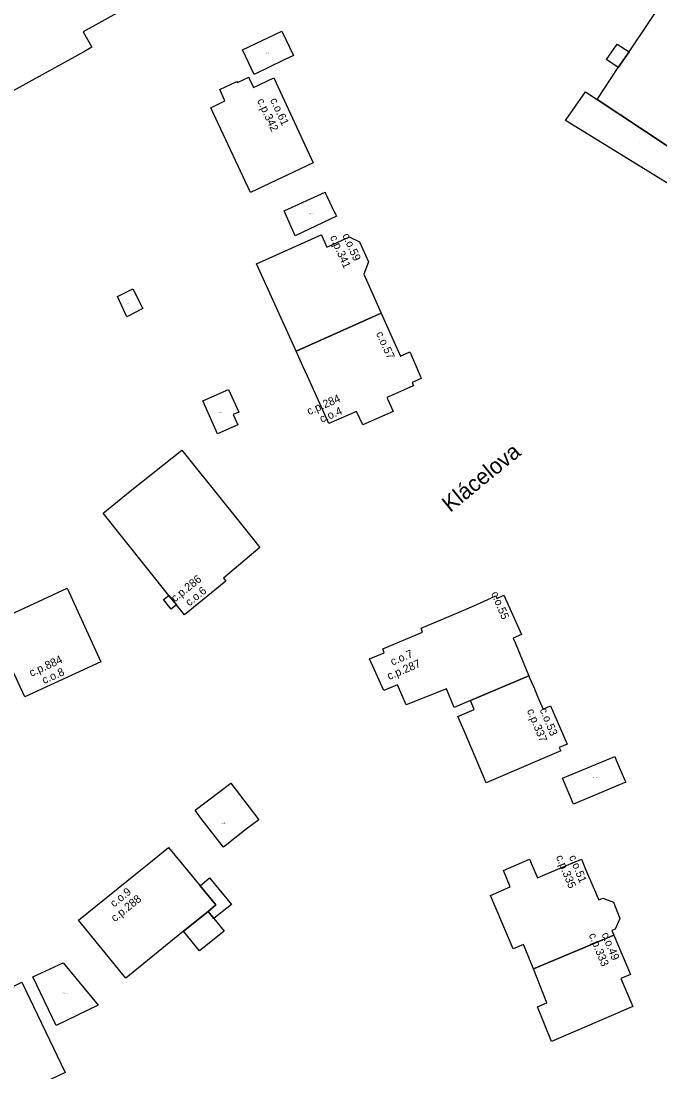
# Model space of a CAD drawing. Extents: x -600391 to -599491, y -1160176 to -1159402.
# Drawn here: x -600035.9 to -599956, y -1160041.6 to -1159910.3 of the extents above; entities that cross this region are included whole.
import ezdxf

# ---------------------------------------------------------------- set-up
doc = ezdxf.new("R2010")
doc.units = 0
for name, color, linetype in [('Level 10', 7, 'Continuous'), ('Level 11', 7, 'Continuous'), ('Level 12', 7, 'Continuous'), ('Level 24', 7, 'Continuous'), ('Level 25', 7, 'Continuous'), ('Level 61', 7, 'Continuous'), ('Level 62', 7, 'Continuous')]:
    doc.layers.add(name, color=color, linetype=linetype)

msp = doc.modelspace()

# ---------------------------------------------------------------- linework, layer by layer
at = {"layer": 'Level 61'}
for points in [[(-600012.26, -1159902.87), (-600028.13, -1159911.71)], [(-599959.88, -1159914.2), (-599952.41, -1159903.03)], [(-600028.13, -1159911.71), (-600027.06, -1159913.62)], [(-600008.21, -1159913.93), (-600003.31, -1159911.59)], [(-600003.31, -1159911.59), (-600001.83, -1159914.64)], [(-600027.98, -1159914.13), (-600045.53, -1159923.79)], [(-600027.06, -1159913.62), (-600027.98, -1159914.13)], [(-600006.75, -1159917.01), (-600008.21, -1159913.93)], [(-599962.7, -1159915.15), (-599961.39, -1159913.25)], [(-599961.39, -1159913.25), (-599959.88, -1159914.2)], [(-599961.23, -1159916.15), (-599959.88, -1159914.2)], [(-599959.88, -1159914.2), (-599961.23, -1159916.15)], [(-600003, -1159915.2), (-600006.75, -1159917.01)], [(-600001.83, -1159914.64), (-600003, -1159915.2)], [(-599961.23, -1159916.15), (-599962.7, -1159915.15)], [(-599963.86, -1159920.16), (-599961.23, -1159916.15)], [(-600011.05, -1159918.89), (-600008.91, -1159917.88)], [(-600008.91, -1159917.88), (-600008.83, -1159918.04)], [(-600008.83, -1159918.04), (-600007.42, -1159917.36)], [(-600007.42, -1159917.36), (-600007.36, -1159917.52)], [(-600007.36, -1159917.52), (-600006.82, -1159918.63)], [(-600006.82, -1159918.63), (-600004.28, -1159917.42)], [(-600004.28, -1159917.42), (-599999.38, -1159928.07)], [(-600010.41, -1159920.33), (-600011.05, -1159918.89)], [(-599967.84, -1159922.75), (-599965.34, -1159919.17)], [(-599965.34, -1159919.17), (-599963.86, -1159920.16)], [(-600012.15, -1159921.18), (-600010.41, -1159920.33)], [(-599952.05, -1159927.96), (-599963.86, -1159920.16)], [(-599963.86, -1159920.16), (-599952.05, -1159927.96)], [(-600007.21, -1159931.75), (-600012.15, -1159921.18)], [(-599954.08, -1159931.21), (-599967.84, -1159922.75)], [(-599999.38, -1159928.07), (-600007.21, -1159931.75)], [(-600003.02, -1159934.07), (-599997.89, -1159931.73)], [(-599997.89, -1159931.73), (-599997.82, -1159931.88)], [(-599997.82, -1159931.88), (-599997.67, -1159932.21)], [(-599997.67, -1159932.21), (-599996.7, -1159934.24)], [(-600001.62, -1159937.18), (-600003.02, -1159934.07)], [(-599996.47, -1159934.72), (-600001.62, -1159937.18)], [(-599996.7, -1159934.24), (-599996.58, -1159934.47)], [(-599996.58, -1159934.47), (-599996.47, -1159934.72)], [(-600006.45, -1159940.68), (-599998.38, -1159937.03)], [(-599998.38, -1159937.03), (-599998.27, -1159937.26)], [(-599998.27, -1159937.26), (-599997.65, -1159938.6)], [(-599996.46, -1159938.05), (-599996.19, -1159937.92)], [(-599996.19, -1159937.92), (-599995.92, -1159937.79)], [(-599995.92, -1159937.79), (-599995.65, -1159937.66)], [(-599995.65, -1159937.66), (-599995.38, -1159937.54)], [(-599995.38, -1159937.54), (-599995.1, -1159937.41)], [(-599995.1, -1159937.41), (-599994.89, -1159937.31)], [(-599994.89, -1159937.31), (-599993.58, -1159937.91)], [(-599993.58, -1159937.91), (-599992.45, -1159940.42)], [(-599997.65, -1159938.6), (-599997.28, -1159938.43)], [(-599997.28, -1159938.43), (-599997.01, -1159938.3)], [(-599997.01, -1159938.3), (-599996.73, -1159938.17)], [(-599996.73, -1159938.17), (-599996.46, -1159938.05)], [(-599992.45, -1159940.42), (-599993.05, -1159941.98)], [(-600001.5, -1159951.59), (-600006.45, -1159940.68)], [(-599993.05, -1159941.98), (-599990.88, -1159946.83)], [(-600023.85, -1159944.76), (-600021.93, -1159943.78)], [(-600021.93, -1159943.78), (-600020.65, -1159946.25)], [(-600022.65, -1159947.29), (-600023.85, -1159944.76)], [(-600020.65, -1159946.25), (-600022.65, -1159947.29)], [(-600001.5, -1159951.59), (-599990.88, -1159946.83)], [(-599990.88, -1159946.83), (-600001.5, -1159951.59)], [(-599990.88, -1159946.83), (-599989.33, -1159950.28)], [(-599989.33, -1159950.28), (-599988.47, -1159952.21)], [(-600000.66, -1159953.44), (-600001.5, -1159951.59)], [(-599988.47, -1159952.21), (-599987.28, -1159951.68)], [(-599987.28, -1159951.68), (-599987.14, -1159952.01)], [(-599987.14, -1159952.01), (-599987.12, -1159952.05)], [(-599987.12, -1159952.05), (-599986.01, -1159954.66)], [(-600000.08, -1159954.72), (-600000.66, -1159953.44)], [(-599997.4, -1159960.62), (-600000.08, -1159954.72)], [(-599985.87, -1159954.99), (-599987, -1159955.49)], [(-599986.01, -1159954.66), (-599985.87, -1159954.99)], [(-600013.18, -1159957.8), (-600009.96, -1159956.36)], [(-600009.96, -1159956.36), (-600008.68, -1159959.2)], [(-599986.87, -1159955.92), (-599988.1, -1159956.47)], [(-599987, -1159955.49), (-599986.82, -1159955.9)], [(-599986.82, -1159955.9), (-599986.87, -1159955.92)], [(-599989.19, -1159956.96), (-599990.15, -1159957.39)], [(-599990.15, -1159957.39), (-599990.09, -1159957.53)], [(-599990.09, -1159957.53), (-599989.67, -1159958.47)], [(-599988.1, -1159956.47), (-599989.19, -1159956.96)], [(-600011.34, -1159961.91), (-600013.18, -1159957.8)], [(-599989.67, -1159958.47), (-599989.54, -1159958.76)], [(-599989.54, -1159958.76), (-599989.39, -1159959.1)], [(-600008.68, -1159959.2), (-600009.36, -1159959.51)], [(-600009.36, -1159959.51), (-600008.79, -1159960.77)], [(-599993.96, -1159959.13), (-599997.4, -1159960.62)], [(-599993.17, -1159960.79), (-599993.96, -1159959.13)], [(-599989.39, -1159959.1), (-599993.17, -1159960.79)], [(-600008.79, -1159960.77), (-600011.34, -1159961.91)], [(-600022.03, -1159968.91), (-600015.81, -1159963.95)], [(-600015.81, -1159963.95), (-600013.29, -1159967.08)], [(-600013.29, -1159967.08), (-600012.72, -1159967.78)], [(-600012.72, -1159967.78), (-600006.99, -1159974.91)], [(-600025.41, -1159971.65), (-600022.03, -1159968.91)], [(-600025.63, -1159971.83), (-600025.41, -1159971.65)], [(-600017.41, -1159982.09), (-600025.63, -1159971.83)], [(-600006.99, -1159974.91), (-600006.03, -1159976.1)], [(-600006.03, -1159976.1), (-600010.59, -1159979.93)], [(-600010.59, -1159979.93), (-600010.28, -1159980.33)], [(-600039.67, -1159985.62), (-600030.13, -1159981.2)], [(-600030.13, -1159981.2), (-600025.9, -1159990.41)], [(-600010.28, -1159980.33), (-600015.48, -1159984.51)], [(-600018.07, -1159982.6), (-600017.41, -1159982.09)], [(-600017.13, -1159983.82), (-600018.07, -1159982.6)], [(-600017.41, -1159982.09), (-600016.45, -1159983.25)], [(-600016.45, -1159983.25), (-600017.41, -1159982.09)], [(-599978.55, -1159983.06), (-599976.54, -1159982.16)], [(-599976.54, -1159982.16), (-599976.41, -1159982.46)], [(-599976.41, -1159982.46), (-599975.52, -1159982.06)], [(-599975.52, -1159982.06), (-599973.34, -1159986.96)], [(-600016.45, -1159983.25), (-600017.13, -1159983.82)], [(-600015.48, -1159984.51), (-600016.45, -1159983.25)], [(-599981.11, -1159984.19), (-599979.57, -1159983.51)], [(-599979.57, -1159983.51), (-599978.55, -1159983.06)], [(-599985.89, -1159986.2), (-599981.11, -1159984.19)], [(-599985.69, -1159986.69), (-599985.89, -1159986.2)], [(-599990.66, -1159988.77), (-599985.69, -1159986.69)], [(-599973.34, -1159986.96), (-599974.39, -1159987.43)], [(-599974.39, -1159987.43), (-599974.12, -1159987.99)], [(-599990.49, -1159989.26), (-599990.66, -1159988.77)], [(-599974.12, -1159987.99), (-599972.65, -1159991.57)], [(-600035.41, -1159994.76), (-600037.8, -1159989.66)], [(-600025.9, -1159990.41), (-600035.41, -1159994.76)], [(-599992.33, -1159990), (-599990.49, -1159989.26)], [(-599990.56, -1159993.99), (-599992.33, -1159990)], [(-599972.65, -1159991.57), (-599972.41, -1159992.15)], [(-599979.69, -1159995.21), (-599972.41, -1159992.15)], [(-599972.41, -1159992.15), (-599979.69, -1159995.21)], [(-599972.41, -1159992.15), (-599972.31, -1159992.37)], [(-599972.31, -1159992.37), (-599971.83, -1159993.49)], [(-599988.83, -1159993.28), (-599990.56, -1159993.99)], [(-599987.75, -1159995.77), (-599988.83, -1159993.28)], [(-599982.72, -1159993.75), (-599987.75, -1159995.77)], [(-599981.76, -1159996.09), (-599982.72, -1159993.75)], [(-599971.83, -1159993.49), (-599971.72, -1159993.76)], [(-599971.72, -1159993.76), (-599971.28, -1159994.8)], [(-599979.69, -1159995.21), (-599981.76, -1159996.09)], [(-599979.23, -1159996.35), (-599979.69, -1159995.21)], [(-599971.28, -1159994.8), (-599971.16, -1159995.08)], [(-599971.16, -1159995.08), (-599970.64, -1159996.3)], [(-599981.28, -1159997.21), (-599979.23, -1159996.35)], [(-599970.64, -1159996.3), (-599969.69, -1159995.89)], [(-599969.69, -1159995.89), (-599967.63, -1160000.69)], [(-599980.5, -1159999.03), (-599981.28, -1159997.21)], [(-599977.75, -1160005.52), (-599980.5, -1159999.03)], [(-599967.63, -1160000.69), (-599968.61, -1160001.11)], [(-599968.43, -1160001.52), (-599977.75, -1160005.52)], [(-599968.61, -1160001.11), (-599968.43, -1160001.52)], [(-599962.16, -1160002.43), (-599961.67, -1160002.23)], [(-599961.67, -1160002.23), (-599961.48, -1160002.69)], [(-599968.19, -1160004.91), (-599962.16, -1160002.43)], [(-599961.48, -1160002.69), (-599960.61, -1160004.72)], [(-599966.81, -1160008.17), (-599968.19, -1160004.91)], [(-599960.61, -1160004.72), (-599960.4, -1160005.18)], [(-600011.23, -1160006.72), (-600009.66, -1160005.54)], [(-600009.66, -1160005.54), (-600006.17, -1160010.12)], [(-599960.77, -1160005.63), (-599966.81, -1160008.17)], [(-599960.29, -1160005.43), (-599960.77, -1160005.63)], [(-599960.4, -1160005.18), (-599960.36, -1160005.27)], [(-599960.36, -1160005.27), (-599960.29, -1160005.43)], [(-600014.12, -1160008.93), (-600011.23, -1160006.72)], [(-600013.4, -1160009.91), (-600014.12, -1160008.93)], [(-600010.6, -1160013.56), (-600013.4, -1160009.91)], [(-600006.17, -1160010.12), (-600007.74, -1160011.31)], [(-600007.74, -1160011.31), (-600010.6, -1160013.56)], [(-600020.12, -1160015.73), (-600017.46, -1160013.58)], [(-600017.46, -1160013.58), (-600013.51, -1160018.37)], [(-599975.57, -1160016.45), (-599972.31, -1160015.05)], [(-599972.31, -1160015.05), (-599971.98, -1160015.85)], [(-599970.67, -1160017.1), (-599965.85, -1160015.04)], [(-599965.85, -1160015.04), (-599965.32, -1160016.28)], [(-600028.72, -1160022.66), (-600021.38, -1160016.74)], [(-600021.38, -1160016.74), (-600020.12, -1160015.73)], [(-599974.75, -1160018.5), (-599975.57, -1160016.45)], [(-599971.98, -1160015.85), (-599971.45, -1160017.1)], [(-599965.32, -1160016.28), (-599964.28, -1160018.72)], [(-600013.51, -1160018.37), (-600012.32, -1160017.37)], [(-600012.32, -1160017.37), (-600009.59, -1160020.7)], [(-599971.45, -1160017.1), (-599971.33, -1160017.38)], [(-599971.33, -1160017.38), (-599970.67, -1160017.1)], [(-600011.53, -1160020.74), (-600013.51, -1160018.37)], [(-600013.51, -1160018.37), (-600011.53, -1160020.74)], [(-599977.2, -1160019.59), (-599974.75, -1160018.5)], [(-599964.28, -1160018.72), (-599964.21, -1160018.87)], [(-599964.21, -1160018.87), (-599964.09, -1160019.15)], [(-599964.09, -1160019.15), (-599963.91, -1160019.57)], [(-600009.59, -1160020.7), (-600010.77, -1160021.64)], [(-599974.36, -1160026.25), (-599977.2, -1160019.59)], [(-599963.91, -1160019.57), (-599963.68, -1160020.13)], [(-599963.68, -1160020.13), (-599963.16, -1160019.92)], [(-599963.16, -1160019.92), (-599961.83, -1160020.43)], [(-599961.83, -1160020.43), (-599961.04, -1160022.47)], [(-600015.59, -1160024.05), (-600012.52, -1160021.57)], [(-600012.52, -1160021.57), (-600015.59, -1160024.05)], [(-600012.52, -1160021.57), (-600011.53, -1160020.74)], [(-600011.53, -1160020.74), (-600012.52, -1160021.57)], [(-600011.79, -1160022.47), (-600012.52, -1160021.57)], [(-600012.52, -1160021.57), (-600011.79, -1160022.47)], [(-600010.77, -1160021.64), (-600011.79, -1160022.47)], [(-600022.78, -1160029.9), (-600028.72, -1160022.66)], [(-600011.79, -1160022.47), (-600010.52, -1160024.04)], [(-599961.04, -1160022.47), (-599961.61, -1160023.78)], [(-600015.59, -1160024.05), (-600022.78, -1160029.9)], [(-600013.57, -1160026.51), (-600015.59, -1160024.05)], [(-600010.52, -1160024.04), (-600013.57, -1160026.51)], [(-599971.83, -1160028.76), (-599961.8, -1160024.52)], [(-599961.8, -1160024.52), (-599971.83, -1160028.76)], [(-599961.61, -1160023.78), (-599962.04, -1160023.96)], [(-599962.04, -1160023.96), (-599961.8, -1160024.52)], [(-599961.8, -1160024.52), (-599959.71, -1160029.45)], [(-599973.09, -1160025.72), (-599974.36, -1160026.25)], [(-599971.83, -1160028.76), (-599973.09, -1160025.72)], [(-600034.44, -1160029.76), (-600030.64, -1160027.98)], [(-600030.64, -1160027.98), (-600026.25, -1160033.26)], [(-600031.52, -1160035.84), (-600034.44, -1160029.76)], [(-599970.15, -1160032.99), (-599971.83, -1160028.76)], [(-599959.71, -1160029.45), (-599960.91, -1160029.96)], [(-600037.77, -1160031.38), (-600035.79, -1160030.42)], [(-600035.79, -1160030.42), (-600030.36, -1160041.68)], [(-599960.91, -1160029.96), (-599959.42, -1160033.46)], [(-600026.25, -1160033.26), (-600031.52, -1160035.84)], [(-599971.32, -1160033.5), (-599970.15, -1160032.99)], [(-599969.57, -1160037.82), (-599971.32, -1160033.5)], [(-599959.42, -1160033.46), (-599969.57, -1160037.82)]]:
    msp.add_lwpolyline(points, dxfattribs=at)
at = {"layer": 'Level 62'}
for points in [[(-600012.26, -1159902.87), (-600028.13, -1159911.71), (-600027.06, -1159913.62), (-600027.98, -1159914.13), (-600045.53, -1159923.79)], [(-599940.17, -1159910.25), (-599952.05, -1159927.96), (-599963.86, -1159920.16), (-599961.23, -1159916.15), (-599959.88, -1159914.2), (-599952.41, -1159903.03)], [(-600003.31, -1159911.59), (-600001.83, -1159914.64), (-600003, -1159915.2), (-600006.75, -1159917.01), (-600008.21, -1159913.93), (-600003.31, -1159911.59)], [(-599959.88, -1159914.2), (-599961.23, -1159916.15), (-599962.7, -1159915.15), (-599961.39, -1159913.25), (-599959.88, -1159914.2)], [(-600007.21, -1159931.75), (-600012.15, -1159921.18), (-600010.41, -1159920.33), (-600011.05, -1159918.89), (-600008.91, -1159917.88), (-600008.83, -1159918.04), (-600007.42, -1159917.36), (-600007.36, -1159917.52), (-600006.82, -1159918.63), (-600004.28, -1159917.42), (-599999.38, -1159928.07), (-600007.21, -1159931.75)], [(-599952.05, -1159927.96), (-599954.08, -1159931.21), (-599967.84, -1159922.75), (-599965.34, -1159919.17), (-599963.86, -1159920.16), (-599952.05, -1159927.96)], [(-599996.47, -1159934.72), (-600001.62, -1159937.18), (-600003.02, -1159934.07), (-599997.89, -1159931.73), (-599997.82, -1159931.88), (-599997.67, -1159932.21), (-599996.7, -1159934.24), (-599996.58, -1159934.47), (-599996.47, -1159934.72)], [(-600001.5, -1159951.59), (-600006.45, -1159940.68), (-599998.38, -1159937.03), (-599998.27, -1159937.26), (-599997.65, -1159938.6), (-599997.28, -1159938.43), (-599997.01, -1159938.3), (-599996.73, -1159938.17), (-599996.46, -1159938.05), (-599996.19, -1159937.92), (-599995.92, -1159937.79), (-599995.65, -1159937.66), (-599995.38, -1159937.54), (-599995.1, -1159937.41), (-599994.89, -1159937.31), (-599993.58, -1159937.91), (-599992.45, -1159940.42), (-599993.05, -1159941.98), (-599990.88, -1159946.83), (-600001.5, -1159951.59)], [(-600020.65, -1159946.25), (-600022.65, -1159947.29), (-600023.85, -1159944.76), (-600021.93, -1159943.78), (-600020.65, -1159946.25)], [(-600001.5, -1159951.59), (-599990.88, -1159946.83), (-599989.33, -1159950.28), (-599988.47, -1159952.21), (-599987.28, -1159951.68), (-599987.14, -1159952.01), (-599987.12, -1159952.05), (-599986.01, -1159954.66), (-599985.87, -1159954.99), (-599987, -1159955.49), (-599986.82, -1159955.9), (-599986.87, -1159955.92), (-599988.1, -1159956.47), (-599989.19, -1159956.96), (-599990.15, -1159957.39), (-599990.09, -1159957.53), (-599989.67, -1159958.47), (-599989.54, -1159958.76), (-599989.39, -1159959.1), (-599993.17, -1159960.79), (-599993.96, -1159959.13), (-599997.4, -1159960.62), (-600000.08, -1159954.72), (-600000.66, -1159953.44), (-600001.5, -1159951.59)], [(-600008.68, -1159959.2), (-600009.36, -1159959.51), (-600008.79, -1159960.77), (-600011.34, -1159961.91), (-600013.18, -1159957.8), (-600009.96, -1159956.36), (-600008.68, -1159959.2)], [(-600025.41, -1159971.65), (-600022.03, -1159968.91), (-600015.81, -1159963.95), (-600013.29, -1159967.08), (-600012.72, -1159967.78), (-600006.99, -1159974.91), (-600006.03, -1159976.1), (-600010.59, -1159979.93), (-600010.28, -1159980.33), (-600015.48, -1159984.51), (-600016.45, -1159983.25), (-600017.41, -1159982.09), (-600025.63, -1159971.83), (-600025.41, -1159971.65)], [(-600038.77, -1159987.59), (-600039.67, -1159985.62), (-600030.13, -1159981.2), (-600025.9, -1159990.41), (-600035.41, -1159994.76), (-600037.8, -1159989.66), (-600038.77, -1159987.59)], [(-600016.45, -1159983.25), (-600017.13, -1159983.82), (-600018.07, -1159982.6), (-600017.41, -1159982.09), (-600016.45, -1159983.25)], [(-599992.33, -1159990), (-599990.49, -1159989.26), (-599990.66, -1159988.77), (-599985.69, -1159986.69), (-599985.89, -1159986.2), (-599981.11, -1159984.19), (-599979.57, -1159983.51), (-599978.55, -1159983.06), (-599976.54, -1159982.16), (-599976.41, -1159982.46), (-599975.52, -1159982.06), (-599973.34, -1159986.96), (-599974.39, -1159987.43), (-599974.12, -1159987.99), (-599972.65, -1159991.57), (-599972.41, -1159992.15), (-599979.69, -1159995.21), (-599981.76, -1159996.09), (-599982.72, -1159993.75), (-599987.75, -1159995.77), (-599988.83, -1159993.28), (-599990.56, -1159993.99), (-599992.33, -1159990)], [(-599971.83, -1159993.49), (-599971.72, -1159993.76), (-599971.28, -1159994.8), (-599971.16, -1159995.08), (-599970.64, -1159996.3), (-599969.69, -1159995.89), (-599967.63, -1160000.69), (-599968.61, -1160001.11), (-599968.43, -1160001.52), (-599977.75, -1160005.52), (-599980.5, -1159999.03), (-599981.28, -1159997.21), (-599979.23, -1159996.35), (-599979.69, -1159995.21), (-599972.41, -1159992.15), (-599972.31, -1159992.37), (-599971.83, -1159993.49)], [(-599960.77, -1160005.63), (-599966.81, -1160008.17), (-599968.19, -1160004.91), (-599962.16, -1160002.43), (-599961.67, -1160002.23), (-599961.48, -1160002.69), (-599960.61, -1160004.72), (-599960.4, -1160005.18), (-599960.36, -1160005.27), (-599960.29, -1160005.43), (-599960.77, -1160005.63)], [(-600011.23, -1160006.72), (-600009.66, -1160005.54), (-600006.17, -1160010.12), (-600007.74, -1160011.31), (-600010.6, -1160013.56), (-600013.4, -1160009.91), (-600014.12, -1160008.93), (-600011.23, -1160006.72)], [(-600013.51, -1160018.37), (-600011.53, -1160020.74), (-600012.52, -1160021.57), (-600015.59, -1160024.05), (-600022.78, -1160029.9), (-600028.72, -1160022.66), (-600021.38, -1160016.74), (-600020.12, -1160015.73), (-600017.46, -1160013.58), (-600013.51, -1160018.37)], [(-599971.98, -1160015.85), (-599971.45, -1160017.1), (-599971.33, -1160017.38), (-599970.67, -1160017.1), (-599965.85, -1160015.04), (-599965.32, -1160016.28), (-599964.28, -1160018.72), (-599964.21, -1160018.87), (-599964.09, -1160019.15), (-599963.91, -1160019.57), (-599963.68, -1160020.13), (-599963.16, -1160019.92), (-599961.83, -1160020.43), (-599961.04, -1160022.47), (-599961.61, -1160023.78), (-599962.04, -1160023.96), (-599961.8, -1160024.52), (-599971.83, -1160028.76), (-599973.09, -1160025.72), (-599974.36, -1160026.25), (-599977.2, -1160019.59), (-599974.75, -1160018.5), (-599975.57, -1160016.45), (-599972.31, -1160015.05), (-599971.98, -1160015.85)], [(-600013.51, -1160018.37), (-600012.32, -1160017.37), (-600009.59, -1160020.7), (-600010.77, -1160021.64), (-600011.79, -1160022.47), (-600012.52, -1160021.57), (-600011.53, -1160020.74), (-600013.51, -1160018.37)], [(-600011.79, -1160022.47), (-600010.52, -1160024.04), (-600013.57, -1160026.51), (-600015.59, -1160024.05), (-600012.52, -1160021.57), (-600011.79, -1160022.47)], [(-599971.83, -1160028.76), (-599961.8, -1160024.52), (-599959.71, -1160029.45), (-599960.91, -1160029.96), (-599959.42, -1160033.46), (-599969.57, -1160037.82), (-599971.32, -1160033.5), (-599970.15, -1160032.99), (-599971.83, -1160028.76)], [(-600030.64, -1160027.98), (-600026.25, -1160033.26), (-600031.52, -1160035.84), (-600034.44, -1160029.76), (-600030.64, -1160027.98)], [(-600037.77, -1160031.38), (-600035.79, -1160030.42), (-600030.36, -1160041.68), (-600039.6, -1160046.08)]]:
    msp.add_lwpolyline(points, dxfattribs=at)

# ---------------------------------------------------------------- texts
at = {"layer": 'Level 10'}
for s, rotation, p in [('c.o.61', 295.1633, (-600004.79, -1159920.21)), ('c.o.59', 294.0841, (-599995.75, -1159937.1)), ('c.o.57', 294.4046, (-599991.54, -1159949.37)), ('c.o.4', 23.422, (-599998.31, -1159960.55)), ('c.o.6', 38.7931, (-600014.87, -1159983.49)), ('c.o.55', 292.5313, (-599977.15, -1159981.83)), ('c.o.7', 22.7931, (-599989.47, -1159990.87)), ('c.o.8', 24.5815, (-600033.01, -1159993.19)), ('c.o.53', 292.5877, (-599971.08, -1159996.38)), ('c.o.51', 292.5004, (-599967.42, -1160014.75)), ('c.o.9', 38.9238, (-600024.28, -1160021.1)), ('c.o.49', 292.2972, (-599963.34, -1160024.41))]:
    msp.add_text(s, height=1, rotation=rotation, dxfattribs=at).set_placement(p)
at = {"layer": 'Level 11'}
msp.add_text('Klácelova', height=2, rotation=39.1782, dxfattribs=at).set_placement((-599982.25, -1159971.79))
at = {"layer": 'Level 12'}
for s, rotation, p in [('c.p.342', 295.1633, (-600006.42, -1159920.28)), ('c.p.341', 294.0841, (-599997.3, -1159937.34)), ('c.p.284', 23.422, (-599999.9, -1159959.59)), ('c.p.286', 38.7931, (-600016.66, -1159982.98)), ('c.p.884', 24.5815, (-600034.6, -1159992.27)), ('c.p.287', 22.7931, (-599989.88, -1159992.67)), ('c.p.337', 292.5877, (-599972.67, -1159996.48)), ('c.p.335', 292.5004, (-599969.05, -1160014.75)), ('c.p.288', 38.9238, (-600024.17, -1160022.93)), ('c.p.333', 292.2972, (-599964.94, -1160024.49))]:
    msp.add_text(s, height=1, rotation=rotation, dxfattribs=at).set_placement(p)
at = {"layer": 'Level 24'}
for s, p in [('c.z.311', (-600005.41, -1159914.41)), ('c.z.379', (-599958.91, -1159925.51)), ('c.z.314', (-600011.2, -1159959.29))]:
    msp.add_text(s, height=0.1, dxfattribs=at).set_placement(p)
at = {"layer": 'Level 25'}
for s, p in [('c.pp.341_A', (-599999.92, -1159934.45)), ('c.pp.341_B', (-600022.86, -1159945.71)), ('c.pp.337_A', (-599964.46, -1160004.86)), ('c.pp.288_A', (-600010.89, -1160010.59)), ('c.pp.143_A', (-600030.76, -1160031.81))]:
    msp.add_text(s, height=0.1, dxfattribs=at).set_placement(p)

doc.saveas('drawing.dxf')
